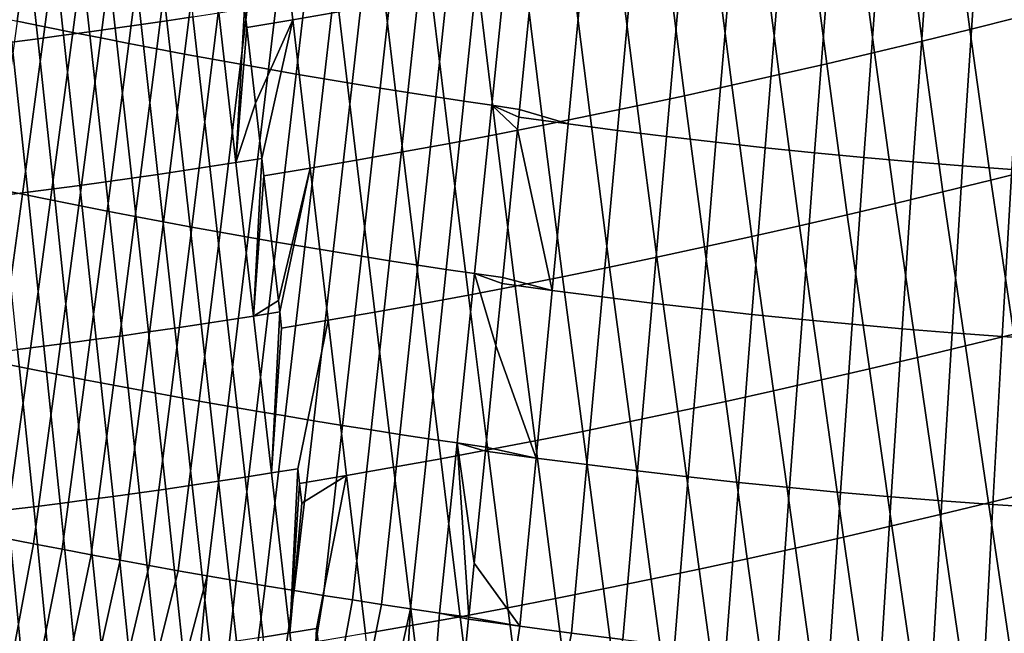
# Model space of a CAD drawing. Header units: metres. Extents: x -240 to 45, y -77 to 27.
# Tile 732 of 1056: x 18.54 to 20.72, y -29.42 to -28.07. Entities that reach past the tile are written whole.
import ezdxf

# ---------------------------------------------------------------- set-up
doc = ezdxf.new("R2010")
doc.units = ezdxf.units.M
doc.layers.add('solid_102011X2', color=7, linetype='CONTINUOUS')

msp = doc.modelspace()

# ---------------------------------------------------------------- linework, layer by layer
at = {"layer": 'solid_102011X2'}
for points in [[(18.476086, -28.056255, 121.766083), (18.537786, -28.069159, 121.769073), (18.587049, -27.702343, 121.851723), (18.525959, -27.689543, 121.848953)], [(18.537786, -28.069159, 121.769073), (18.599503, -28.081854, 121.771873), (18.648146, -27.714937, 121.854317), (18.587049, -27.702343, 121.851723)], [(18.599503, -28.081854, 121.771873), (18.66123, -28.094341, 121.77449), (18.709249, -27.727322, 121.85672), (18.648146, -27.714937, 121.854317)], [(18.66123, -28.094341, 121.77449), (18.722965, -28.106621, 121.776917), (18.770351, -27.739498, 121.85894), (18.709249, -27.727322, 121.85672)], [(19.249283, -28.049011, 80.513725), (19.147318, -28.066492, 80.515572), (19.109871, -27.746838, 80.323669), (19.211432, -27.729549, 80.321609)], [(20.644506, -28.087488, 80.715233), (20.601505, -27.761528, 80.534302), (20.706913, -27.73521, 80.53936), (20.750084, -28.061068, 80.720688)], [(18.718872, -27.762096, 80.307884), (18.775763, -27.753986, 80.305656), (18.812021, -28.07675, 80.501183), (18.754862, -28.084959, 80.503311)], [(18.722965, -28.106621, 121.776917), (18.784706, -28.118692, 121.77916), (18.831453, -27.751463, 121.860985), (18.770351, -27.739498, 121.85894)], [(18.775763, -27.753986, 80.305656), (18.832672, -27.745657, 80.303574), (18.869198, -28.068316, 80.499199), (18.812021, -28.07675, 80.501183)], [(18.784706, -28.118692, 121.77916), (18.846451, -28.130552, 121.781212), (18.89255, -27.763214, 121.862839), (18.831453, -27.751463, 121.860985)], [(18.832672, -27.745657, 80.303574), (18.889605, -27.737104, 80.301643), (18.926394, -28.05966, 80.497375), (18.869198, -28.068316, 80.499199)], [(19.147318, -28.066492, 80.515572), (19.045675, -28.083254, 80.517899), (19.040863, -28.041695, 80.494133), (19.109871, -27.746838, 80.323669)], [(18.548292, -27.785095, 80.315437), (18.605139, -27.777651, 80.312775), (18.640581, -28.10071, 80.508011), (18.58346, -28.108248, 80.51059)], [(18.605139, -27.777651, 80.312775), (18.661997, -27.769985, 80.310257), (18.697716, -28.092947, 80.505585), (18.640581, -28.10071, 80.508011)], [(18.661997, -27.769985, 80.310257), (18.718872, -27.762096, 80.307884), (18.754862, -28.084959, 80.503311), (18.697716, -28.092947, 80.505585)], [(18.846451, -28.130552, 121.781212), (18.908195, -28.142199, 121.783073), (18.953638, -27.774752, 121.864517), (18.89255, -27.763214, 121.862839)], [(18.908195, -28.142199, 121.783073), (18.969942, -28.153627, 121.784752), (19.014719, -27.786074, 121.866013), (18.953638, -27.774752, 121.864517)], [(20.538975, -28.113367, 80.710289), (20.496157, -27.787296, 80.529739), (20.601505, -27.761528, 80.534302), (20.644506, -28.087488, 80.715233)], [(18.491459, -27.792316, 80.318245), (18.548292, -27.785095, 80.315437), (18.58346, -28.108248, 80.51059), (18.526348, -28.115561, 80.513313)], [(18.969942, -28.153627, 121.784752), (19.031689, -28.164839, 121.78624), (19.075792, -27.797174, 121.867325), (19.014719, -27.786074, 121.866013)], [(19.031689, -28.164839, 121.78624), (19.093431, -28.175829, 121.787544), (19.136856, -27.808054, 121.868454), (19.075792, -27.797174, 121.867325)], [(20.433531, -28.138693, 80.705856), (20.390909, -27.812506, 80.525688), (20.496157, -27.787296, 80.529739), (20.538975, -28.113367, 80.710289)], [(19.093431, -28.175829, 121.787544), (19.155172, -28.186596, 121.788658), (19.197906, -27.818708, 121.8694), (19.136856, -27.808054, 121.868454)], [(19.155172, -28.186596, 121.788658), (19.216911, -28.197136, 121.789581), (19.258947, -27.829136, 121.870163), (19.197906, -27.818708, 121.8694)], [(20.328213, -28.163456, 80.701942), (20.285805, -27.837141, 80.522133), (20.390909, -27.812506, 80.525688), (20.433531, -28.138693, 80.705856)], [(19.216911, -28.197136, 121.789581), (19.278643, -28.207445, 121.790321), (19.319975, -27.839334, 121.870743), (19.258947, -27.829136, 121.870163)], [(19.278643, -28.207445, 121.790321), (19.34037, -28.217524, 121.790863), (19.380987, -27.849302, 121.87114), (19.319975, -27.839334, 121.870743)], [(20.223064, -28.187641, 80.698532), (20.180889, -27.861191, 80.519081), (20.285805, -27.837141, 80.522133), (20.328213, -28.163456, 80.701942)], [(19.34037, -28.217524, 121.790863), (19.402092, -28.227365, 121.791229), (19.441984, -27.859035, 121.871353), (19.380987, -27.849302, 121.87114)], [(19.402092, -28.227365, 121.791229), (19.463804, -28.236973, 121.791405), (19.502966, -27.868532, 121.871391), (19.441984, -27.859035, 121.871353)], [(20.118126, -28.211235, 80.695641), (20.076204, -27.884638, 80.516525), (20.180889, -27.861191, 80.519081), (20.223064, -28.187641, 80.698532)], [(19.463804, -28.236973, 121.791405), (19.525509, -28.246338, 121.791389), (19.563931, -27.87779, 121.871239), (19.502966, -27.868532, 121.871391)], [(19.525509, -28.246338, 121.791389), (19.587204, -28.255459, 121.791183), (19.624878, -27.886806, 121.870911), (19.563931, -27.87779, 121.871239)], [(19.587204, -28.255459, 121.791183), (19.648888, -28.264336, 121.790794), (19.683681, -27.916794, 121.865311), (19.624878, -27.886806, 121.870911)], [(20.013435, -28.234221, 80.693253), (19.97179, -27.907467, 80.514465), (20.076204, -27.884638, 80.516525), (20.118126, -28.211235, 80.695641)], [(19.909012, -28.256586, 80.69136), (19.867666, -27.929667, 80.512894), (19.97179, -27.907467, 80.514465), (20.013435, -28.234221, 80.693253)], [(19.648888, -28.264336, 121.790794), (19.756151, -28.296587, 121.786377), (19.791302, -27.9317, 121.86396), (19.683681, -27.916794, 121.865311)], [(19.756151, -28.296587, 121.786377), (19.865131, -28.3109, 121.784653), (19.898903, -27.945837, 121.862053), (19.791302, -27.9317, 121.86396)], [(19.804857, -28.278316, 80.68998), (19.763836, -27.951223, 80.51181), (19.867666, -27.929667, 80.512894), (19.909012, -28.256586, 80.69136)], [(19.700981, -28.299404, 80.689095), (19.660309, -27.972128, 80.511215), (19.763836, -27.951223, 80.51181), (19.804857, -28.278316, 80.68998)], [(19.865131, -28.3109, 121.784653), (19.974121, -28.324423, 121.782341), (20.006498, -27.959196, 121.859573), (19.898903, -27.945837, 121.862053)], [(19.597383, -28.319832, 80.688721), (19.557085, -27.992371, 80.511108), (19.660309, -27.972128, 80.511215), (19.700981, -28.299404, 80.689095)], [(19.974121, -28.324423, 121.782341), (20.083124, -28.337156, 121.779442), (20.1141, -27.971771, 121.856529), (20.006498, -27.959196, 121.859573)], [(20.083124, -28.337156, 121.779442), (20.192146, -28.3491, 121.775955), (20.22171, -27.983568, 121.852921), (20.1141, -27.971771, 121.856529)], [(19.494068, -28.33959, 80.688843), (19.45417, -28.011938, 80.511497), (19.557085, -27.992371, 80.511108), (19.597383, -28.319832, 80.688721)], [(20.192146, -28.3491, 121.775955), (20.301186, -28.360254, 121.771881), (20.32933, -27.994581, 121.84874), (20.22171, -27.983568, 121.852921)], [(20.301186, -28.360254, 121.771881), (20.410246, -28.370623, 121.76722), (20.436972, -28.004816, 121.843987), (20.32933, -27.994581, 121.84874)], [(19.391043, -28.358664, 80.689461), (19.351568, -28.030823, 80.512367), (19.45417, -28.011938, 80.511497), (19.494068, -28.33959, 80.688843)], [(20.410246, -28.370623, 121.76722), (20.519331, -28.380203, 121.761971), (20.544632, -28.014275, 121.838669), (20.436972, -28.004816, 121.843987)], [(20.519331, -28.380203, 121.761971), (20.628439, -28.389002, 121.756134), (20.652321, -28.022955, 121.832787), (20.544632, -28.014275, 121.838669)], [(19.288309, -28.377043, 80.690575), (19.249283, -28.049011, 80.513725), (19.351568, -28.030823, 80.512367), (19.391043, -28.358664, 80.689461)], [(20.628439, -28.389002, 121.756134), (20.737576, -28.397018, 121.749702), (20.76004, -28.030865, 121.826332), (20.652321, -28.022955, 121.832787)], [(18.869198, -28.068316, 80.499199), (18.926394, -28.05966, 80.497375), (18.964115, -28.391071, 80.677505), (18.906591, -28.399836, 80.67923)], [(18.926394, -28.05966, 80.497375), (18.983614, -28.050779, 80.495697), (19.02166, -28.382084, 80.675941), (18.964115, -28.391071, 80.677505)], [(18.983614, -28.050779, 80.495697), (19.040863, -28.041695, 80.494133), (19.02166, -28.382084, 80.675941)], [(19.02166, -28.382084, 80.675941), (19.040863, -28.041695, 80.494133), (19.045675, -28.083254, 80.517899)], [(19.288309, -28.377043, 80.690575), (19.185867, -28.394712, 80.692192), (19.147318, -28.066492, 80.515572), (19.249283, -28.049011, 80.513725)], [(20.796743, -28.394516, 80.886543), (20.690855, -28.421057, 80.880669), (20.644506, -28.087488, 80.715233), (20.750084, -28.061068, 80.720688)], [(18.487125, -28.43931, 121.704018), (18.549513, -28.452106, 121.707039), (18.599503, -28.081854, 121.771873), (18.537786, -28.069159, 121.769073)], [(18.549513, -28.452106, 121.707039), (18.611921, -28.464697, 121.709869), (18.66123, -28.094341, 121.77449), (18.599503, -28.081854, 121.771873)], [(18.697716, -28.092947, 80.505585), (18.754862, -28.084959, 80.503311), (18.79159, -28.416685, 80.683128), (18.734106, -28.424772, 80.685303)], [(18.754862, -28.084959, 80.503311), (18.812021, -28.07675, 80.501183), (18.849083, -28.408373, 80.681099), (18.79159, -28.416685, 80.683128)], [(18.812021, -28.07675, 80.501183), (18.869198, -28.068316, 80.499199), (18.906591, -28.399836, 80.67923), (18.849083, -28.408373, 80.681099)], [(19.02166, -28.382084, 80.675941), (19.045675, -28.083254, 80.517899), (19.065111, -28.251036, 80.610504)], [(19.065111, -28.251036, 80.610504), (19.045675, -28.083254, 80.517899), (19.147318, -28.066492, 80.515572)], [(19.079231, -28.372887, 80.6745), (19.065111, -28.251036, 80.610504), (19.147318, -28.066492, 80.515572)], [(19.185867, -28.394712, 80.692192), (19.083725, -28.411659, 80.694298), (19.079231, -28.372887, 80.6745), (19.147318, -28.066492, 80.515572)], [(18.58346, -28.108248, 80.51059), (18.640581, -28.10071, 80.508011), (18.676632, -28.432632, 80.687637), (18.619169, -28.440266, 80.690125)], [(18.611921, -28.464697, 121.709869), (18.674345, -28.477081, 121.712502), (18.722965, -28.106621, 121.776917), (18.66123, -28.094341, 121.77449)], [(18.640581, -28.10071, 80.508011), (18.697716, -28.092947, 80.505585), (18.734106, -28.424772, 80.685303), (18.676632, -28.432632, 80.687637)], [(18.674345, -28.477081, 121.712502), (18.736782, -28.489256, 121.714943), (18.784706, -28.118692, 121.77916), (18.722965, -28.106621, 121.776917)], [(20.690855, -28.421057, 80.880669), (20.584999, -28.44706, 80.87532), (20.538975, -28.113367, 80.710289), (20.644506, -28.087488, 80.715233)], [(18.469244, -28.122648, 80.516182), (18.526348, -28.115561, 80.513313), (18.561712, -28.447674, 80.692764), (18.504261, -28.454853, 80.695557)], [(18.526348, -28.115561, 80.513313), (18.58346, -28.108248, 80.51059), (18.619169, -28.440266, 80.690125), (18.561712, -28.447674, 80.692764)], [(18.736782, -28.489256, 121.714943), (18.799231, -28.501223, 121.717194), (18.846451, -28.130552, 121.781212), (18.784706, -28.118692, 121.77916)], [(20.584999, -28.44706, 80.87532), (20.479212, -28.472521, 80.870491), (20.433531, -28.138693, 80.705856), (20.538975, -28.113367, 80.710289)], [(18.799231, -28.501223, 121.717194), (18.861691, -28.512978, 121.719246), (18.908195, -28.142199, 121.783073), (18.846451, -28.130552, 121.781212)], [(18.861691, -28.512978, 121.719246), (18.924158, -28.524517, 121.721107), (18.969942, -28.153627, 121.784752), (18.908195, -28.142199, 121.783073)], [(20.479212, -28.472521, 80.870491), (20.373533, -28.497425, 80.866196), (20.328213, -28.163456, 80.701942), (20.433531, -28.138693, 80.705856)], [(18.924158, -28.524517, 121.721107), (18.986635, -28.535839, 121.722778), (19.031689, -28.164839, 121.78624), (18.969942, -28.153627, 121.784752)], [(18.986635, -28.535839, 121.722778), (19.049118, -28.54694, 121.724258), (19.093431, -28.175829, 121.787544), (19.031689, -28.164839, 121.78624)], [(20.373533, -28.497425, 80.866196), (20.268003, -28.521763, 80.862427), (20.223064, -28.187641, 80.698532), (20.328213, -28.163456, 80.701942)], [(19.049118, -28.54694, 121.724258), (19.111609, -28.557817, 121.72554), (19.155172, -28.186596, 121.788658), (19.093431, -28.175829, 121.787544)], [(19.111609, -28.557817, 121.72554), (19.174103, -28.568468, 121.726631), (19.216911, -28.197136, 121.789581), (19.155172, -28.186596, 121.788658)], [(20.268003, -28.521763, 80.862427), (20.162659, -28.545519, 80.859177), (20.118126, -28.211235, 80.695641), (20.223064, -28.187641, 80.698532)], [(19.174103, -28.568468, 121.726631), (19.236601, -28.57889, 121.727524), (19.278643, -28.207445, 121.790321), (19.216911, -28.197136, 121.789581)], [(19.236601, -28.57889, 121.727524), (19.299105, -28.589079, 121.728226), (19.34037, -28.217524, 121.790863), (19.278643, -28.207445, 121.790321)], [(20.162659, -28.545519, 80.859177), (20.057537, -28.568676, 80.856445), (20.013435, -28.234221, 80.693253), (20.118126, -28.211235, 80.695641)], [(19.299105, -28.589079, 121.728226), (19.361609, -28.599031, 121.728737), (19.402092, -28.227365, 121.791229), (19.34037, -28.217524, 121.790863)], [(19.361609, -28.599031, 121.728737), (19.424116, -28.608747, 121.72905), (19.463804, -28.236973, 121.791405), (19.402092, -28.227365, 121.791229)], [(19.424116, -28.608747, 121.72905), (19.486622, -28.618219, 121.729172), (19.525509, -28.246338, 121.791389), (19.463804, -28.236973, 121.791405)], [(20.057537, -28.568676, 80.856445), (19.952654, -28.591225, 80.854233), (19.909012, -28.256586, 80.69136), (20.013435, -28.234221, 80.693253)], [(19.02166, -28.382084, 80.675941), (19.065111, -28.251036, 80.610504), (19.079231, -28.372887, 80.6745)], [(19.486622, -28.618219, 121.729172), (19.549128, -28.627449, 121.729103), (19.587204, -28.255459, 121.791183), (19.525509, -28.246338, 121.791389)], [(19.549128, -28.627449, 121.729103), (19.611633, -28.636431, 121.728836), (19.64443, -28.308867, 121.782417), (19.587204, -28.255459, 121.791183)], [(19.587204, -28.255459, 121.791183), (19.647169, -28.281498, 121.787529), (19.648888, -28.264336, 121.790794)], [(19.587204, -28.255459, 121.791183), (19.64443, -28.308867, 121.782417), (19.647169, -28.281498, 121.787529)], [(19.952654, -28.591225, 80.854233), (19.848017, -28.613146, 80.852539), (19.804857, -28.278316, 80.68998), (19.909012, -28.256586, 80.69136)], [(19.648888, -28.264336, 121.790794), (19.647169, -28.281498, 121.787529), (19.756151, -28.296587, 121.786377)], [(19.848017, -28.613146, 80.852539), (19.743628, -28.63443, 80.851357), (19.700981, -28.299404, 80.689095), (19.804857, -28.278316, 80.68998)], [(19.743628, -28.63443, 80.851357), (19.63949, -28.65506, 80.850693), (19.597383, -28.319832, 80.688721), (19.700981, -28.299404, 80.689095)], [(19.64443, -28.308867, 121.782417), (19.720787, -28.6647, 121.726051), (19.756151, -28.296587, 121.786377), (19.647169, -28.281498, 121.787529)], [(19.720787, -28.6647, 121.726051), (19.831257, -28.679188, 121.72451), (19.865131, -28.3109, 121.784653), (19.756151, -28.296587, 121.786377)], [(19.63949, -28.65506, 80.850693), (19.53561, -28.675022, 80.85054), (19.494068, -28.33959, 80.688843), (19.597383, -28.319832, 80.688721)], [(19.64443, -28.308867, 121.782417), (19.611633, -28.636431, 121.728836), (19.720787, -28.6647, 121.726051)], [(19.831257, -28.679188, 121.72451), (19.941753, -28.692879, 121.722359), (19.974121, -28.324423, 121.782341), (19.865131, -28.3109, 121.784653)], [(19.941753, -28.692879, 121.722359), (20.052275, -28.70577, 121.719604), (20.083124, -28.337156, 121.779442), (19.974121, -28.324423, 121.782341)], [(19.53561, -28.675022, 80.85054), (19.43199, -28.694304, 80.850899), (19.391043, -28.358664, 80.689461), (19.494068, -28.33959, 80.688843)], [(20.052275, -28.70577, 121.719604), (20.162823, -28.717863, 121.71624), (20.192146, -28.3491, 121.775955), (20.083124, -28.337156, 121.779442)], [(19.43199, -28.694304, 80.850899), (19.328632, -28.712887, 80.851768), (19.288309, -28.377043, 80.690575), (19.391043, -28.358664, 80.689461)], [(20.162823, -28.717863, 121.71624), (20.273396, -28.729158, 121.712265), (20.301186, -28.360254, 121.771881), (20.192146, -28.3491, 121.775955)], [(20.273396, -28.729158, 121.712265), (20.383991, -28.73966, 121.707695), (20.410246, -28.370623, 121.76722), (20.301186, -28.360254, 121.771881)], [(18.964115, -28.391071, 80.677505), (19.02166, -28.382084, 80.675941), (19.060543, -28.721512, 80.840195), (19.002533, -28.730621, 80.841644)], [(19.02166, -28.382084, 80.675941), (19.079231, -28.372887, 80.6745), (19.060543, -28.721512, 80.840195)], [(19.060543, -28.721512, 80.840195), (19.079231, -28.372887, 80.6745), (19.083725, -28.411659, 80.694298)], [(19.328632, -28.712887, 80.851768), (19.22554, -28.730759, 80.853142), (19.185867, -28.394712, 80.692192), (19.288309, -28.377043, 80.690575)], [(20.383991, -28.73966, 121.707695), (20.494612, -28.749367, 121.702507), (20.519331, -28.380203, 121.761971), (20.410246, -28.370623, 121.76722)], [(20.494612, -28.749367, 121.702507), (20.605257, -28.758282, 121.696716), (20.628439, -28.389002, 121.756134), (20.519331, -28.380203, 121.761971)], [(20.605257, -28.758282, 121.696716), (20.715923, -28.766409, 121.690308), (20.737576, -28.397018, 121.749702), (20.628439, -28.389002, 121.756134)], [(18.79159, -28.416685, 80.683128), (18.849083, -28.408373, 80.681099), (18.886562, -28.748158, 80.845016), (18.828592, -28.756582, 80.846947)], [(18.849083, -28.408373, 80.681099), (18.906591, -28.399836, 80.67923), (18.944542, -28.739504, 80.843254), (18.886562, -28.748158, 80.845016)], [(18.906591, -28.399836, 80.67923), (18.964115, -28.391071, 80.677505), (19.002533, -28.730621, 80.841644), (18.944542, -28.739504, 80.843254)], [(19.060543, -28.721512, 80.840195), (19.083725, -28.411659, 80.694298), (19.115644, -28.686932, 80.827316)], [(19.115644, -28.686932, 80.827316), (19.083725, -28.411659, 80.694298), (19.185867, -28.394712, 80.692192)], [(19.118574, -28.712191, 80.838867), (19.115644, -28.686932, 80.827316), (19.185867, -28.394712, 80.692192)], [(19.22554, -28.730759, 80.853142), (19.122717, -28.747904, 80.855026), (19.118574, -28.712191, 80.838867), (19.185867, -28.394712, 80.692192)], [(20.848001, -28.734516, 81.036629), (20.741587, -28.761215, 81.030312), (20.690855, -28.421057, 80.880669), (20.796743, -28.394516, 80.886543)], [(20.715923, -28.766409, 121.690308), (20.826614, -28.773752, 121.683296), (20.846741, -28.404259, 121.742683), (20.737576, -28.397018, 121.749702)], [(18.619169, -28.440266, 80.690125), (18.676632, -28.432632, 80.687637), (18.712677, -28.772749, 80.851273), (18.65473, -28.780489, 80.853676)], [(18.676632, -28.432632, 80.687637), (18.734106, -28.424772, 80.685303), (18.770632, -28.76478, 80.84903), (18.712677, -28.772749, 80.851273)], [(18.734106, -28.424772, 80.685303), (18.79159, -28.416685, 80.683128), (18.828592, -28.756582, 80.846947), (18.770632, -28.76478, 80.84903)], [(20.741587, -28.761215, 81.030312), (20.635185, -28.787384, 81.024536), (20.584999, -28.44706, 80.87532), (20.690855, -28.421057, 80.880669)], [(18.435177, -28.81197, 121.656715), (18.498291, -28.824865, 121.65995), (18.549513, -28.452106, 121.707039), (18.487125, -28.43931, 121.704018)], [(18.498291, -28.824865, 121.65995), (18.561434, -28.837557, 121.662994), (18.611921, -28.464697, 121.709869), (18.549513, -28.452106, 121.707039)], [(18.561712, -28.447674, 80.692764), (18.596788, -28.787998, 80.856232), (18.538849, -28.795277, 80.858948), (18.504261, -28.454853, 80.695557)], [(18.619169, -28.440266, 80.690125), (18.65473, -28.780489, 80.853676), (18.596788, -28.787998, 80.856232), (18.561712, -28.447674, 80.692764)], [(20.635185, -28.787384, 81.024536), (20.528835, -28.813017, 81.019295), (20.479212, -28.472521, 80.870491), (20.584999, -28.44706, 80.87532)], [(18.561434, -28.837557, 121.662994), (18.624599, -28.850044, 121.66584), (18.674345, -28.477081, 121.712502), (18.611921, -28.464697, 121.709869)], [(18.624599, -28.850044, 121.66584), (18.687786, -28.862324, 121.668488), (18.736782, -28.489256, 121.714943), (18.674345, -28.477081, 121.712502)], [(20.528835, -28.813017, 81.019295), (20.422573, -28.838102, 81.014595), (20.373533, -28.497425, 80.866196), (20.479212, -28.472521, 80.870491)], [(18.687786, -28.862324, 121.668488), (18.750996, -28.874397, 121.670937), (18.799231, -28.501223, 121.717194), (18.736782, -28.489256, 121.714943)], [(20.422573, -28.838102, 81.014595), (20.316437, -28.862629, 81.010437), (20.268003, -28.521763, 80.862427), (20.373533, -28.497425, 80.866196)], [(18.750996, -28.874397, 121.670937), (18.814224, -28.886259, 121.67318), (18.861691, -28.512978, 121.719246), (18.799231, -28.501223, 121.717194)], [(18.814224, -28.886259, 121.67318), (18.87747, -28.897907, 121.675232), (18.924158, -28.524517, 121.721107), (18.861691, -28.512978, 121.719246)], [(18.87747, -28.897907, 121.675232), (18.940733, -28.90934, 121.677086), (18.986635, -28.535839, 121.722778), (18.924158, -28.524517, 121.721107)], [(18.940733, -28.90934, 121.677086), (19.004013, -28.920551, 121.678741), (19.049118, -28.54694, 121.724258), (18.986635, -28.535839, 121.722778)], [(20.316437, -28.862629, 81.010437), (20.210459, -28.886583, 81.006813), (20.162659, -28.545519, 80.859177), (20.268003, -28.521763, 80.862427)], [(19.004013, -28.920551, 121.678741), (19.06731, -28.93154, 121.680199), (19.111609, -28.557817, 121.72554), (19.049118, -28.54694, 121.724258)], [(19.06731, -28.93154, 121.680199), (19.130619, -28.942303, 121.68145), (19.174103, -28.568468, 121.726631), (19.111609, -28.557817, 121.72554)], [(20.210459, -28.886583, 81.006813), (20.104675, -28.90995, 81.003723), (20.057537, -28.568676, 80.856445), (20.162659, -28.545519, 80.859177)], [(19.130619, -28.942303, 121.68145), (19.193943, -28.952835, 121.68251), (19.236601, -28.57889, 121.727524), (19.174103, -28.568468, 121.726631)], [(19.193943, -28.952835, 121.68251), (19.25728, -28.963135, 121.683365), (19.299105, -28.589079, 121.728226), (19.236601, -28.57889, 121.727524)], [(20.104675, -28.90995, 81.003723), (19.999104, -28.932716, 81.001167), (19.952654, -28.591225, 80.854233), (20.057537, -28.568676, 80.856445)], [(19.25728, -28.963135, 121.683365), (19.320629, -28.973198, 121.684029), (19.361609, -28.599031, 121.728737), (19.299105, -28.589079, 121.728226)], [(19.320629, -28.973198, 121.684029), (19.383989, -28.983023, 121.684486), (19.424116, -28.608747, 121.72905), (19.361609, -28.599031, 121.728737)], [(19.999104, -28.932716, 81.001167), (19.893745, -28.954865, 80.999138), (19.848017, -28.613146, 80.852539), (19.952654, -28.591225, 80.854233)], [(19.383989, -28.983023, 121.684486), (19.447359, -28.992605, 121.684738), (19.486622, -28.618219, 121.729172), (19.424116, -28.608747, 121.72905)], [(19.447359, -28.992605, 121.684738), (19.510736, -29.001942, 121.684799), (19.549128, -28.627449, 121.729103), (19.486622, -28.618219, 121.729172)], [(19.510736, -29.001942, 121.684799), (19.574123, -29.011028, 121.684654), (19.596588, -28.786676, 121.708939), (19.549128, -28.627449, 121.729103)], [(19.549128, -28.627449, 121.729103), (19.610332, -28.649426, 121.726997), (19.611633, -28.636431, 121.728836)], [(19.549128, -28.627449, 121.729103), (19.596588, -28.786676, 121.708939), (19.610332, -28.649426, 121.726997)], [(19.893745, -28.954865, 80.999138), (19.788607, -28.976379, 80.997643), (19.743628, -28.63443, 80.851357), (19.848017, -28.613146, 80.852539)], [(19.596588, -28.786676, 121.708939), (19.685286, -29.035229, 121.683098), (19.720787, -28.6647, 121.726051), (19.610332, -28.649426, 121.726997)], [(19.611633, -28.636431, 121.728836), (19.610332, -28.649426, 121.726997), (19.720787, -28.6647, 121.726051)], [(19.788607, -28.976379, 80.997643), (19.683691, -28.997244, 80.996674), (19.63949, -28.65506, 80.850693), (19.743628, -28.63443, 80.851357)], [(19.683691, -28.997244, 80.996674), (19.579002, -29.017443, 80.996239), (19.53561, -28.675022, 80.85054), (19.63949, -28.65506, 80.850693)], [(19.685286, -29.035229, 121.683098), (19.797358, -29.049894, 121.68174), (19.831257, -28.679188, 121.72451), (19.720787, -28.6647, 121.726051)], [(19.060543, -28.721512, 80.840195), (19.115644, -28.686932, 80.827316), (19.118574, -28.712191, 80.838867)], [(19.474543, -29.036961, 80.996323), (19.370316, -29.055779, 80.996941), (19.328632, -28.712887, 80.851768), (19.43199, -28.694304, 80.850899)], [(19.579002, -29.017443, 80.996239), (19.474543, -29.036961, 80.996323), (19.43199, -28.694304, 80.850899), (19.53561, -28.675022, 80.85054)], [(19.797358, -29.049894, 121.68174), (19.90947, -29.063753, 121.679756), (19.941753, -28.692879, 121.722359), (19.831257, -28.679188, 121.72451)], [(19.90947, -29.063753, 121.679756), (20.021618, -29.076803, 121.677147), (20.052275, -28.70577, 121.719604), (19.941753, -28.692879, 121.722359)], [(19.060543, -28.721512, 80.840195), (19.118574, -28.712191, 80.838867), (19.100361, -29.068274, 80.988075)], [(19.100361, -29.068274, 80.988075), (19.118574, -28.712191, 80.838867), (19.122717, -28.747904, 80.855026)], [(19.370316, -29.055779, 80.996941), (19.266323, -29.073881, 80.998077), (19.22554, -28.730759, 80.853142), (19.328632, -28.712887, 80.851768)], [(20.021618, -29.076803, 121.677147), (20.133802, -29.089046, 121.673904), (20.162823, -28.717863, 121.71624), (20.052275, -28.70577, 121.719604)], [(18.944542, -28.739504, 80.843254), (19.002533, -28.730621, 80.841644), (19.041933, -29.077488, 80.989403), (18.983517, -29.086473, 80.990898)], [(19.002533, -28.730621, 80.841644), (19.060543, -28.721512, 80.840195), (19.100361, -29.068274, 80.988075), (19.041933, -29.077488, 80.989403)], [(19.100361, -29.068274, 80.988075), (19.122717, -28.747904, 80.855026), (19.22554, -28.730759, 80.853142), (19.158808, -29.058842, 80.986877)], [(19.266323, -29.073881, 80.998077), (19.162571, -29.091251, 80.999733), (19.158808, -29.058842, 80.986877), (19.22554, -28.730759, 80.853142)], [(20.133802, -29.089046, 121.673904), (20.246019, -29.100485, 121.670036), (20.273396, -28.729158, 121.712265), (20.162823, -28.717863, 121.71624)], [(20.246019, -29.100485, 121.670036), (20.358263, -29.11112, 121.665543), (20.383991, -28.73966, 121.707695), (20.273396, -28.729158, 121.712265)], [(18.770632, -28.76478, 80.84903), (18.828592, -28.756582, 80.846947), (18.866711, -29.103758, 80.99437), (18.808315, -29.112055, 80.996353)], [(18.828592, -28.756582, 80.846947), (18.886562, -28.748158, 80.845016), (18.92511, -29.09523, 80.992554), (18.866711, -29.103758, 80.99437)], [(18.886562, -28.748158, 80.845016), (18.944542, -28.739504, 80.843254), (18.983517, -29.086473, 80.990898), (18.92511, -29.09523, 80.992554)], [(20.358263, -29.11112, 121.665543), (20.470531, -29.120953, 121.660416), (20.494612, -28.749367, 121.702507), (20.383991, -28.73966, 121.707695)], [(20.470531, -29.120953, 121.660416), (20.582823, -29.129988, 121.654663), (20.605257, -28.758282, 121.696716), (20.494612, -28.749367, 121.702507)], [(20.582823, -29.129988, 121.654663), (20.695131, -29.138226, 121.648277), (20.715923, -28.766409, 121.690308), (20.605257, -28.758282, 121.696716)], [(18.596788, -28.787998, 80.856232), (18.65473, -28.780489, 80.853676), (18.691538, -29.127954, 81.000801), (18.633154, -29.135557, 81.003265)], [(18.65473, -28.780489, 80.853676), (18.712677, -28.772749, 80.851273), (18.749926, -29.120119, 80.998497), (18.691538, -29.127954, 81.000801)], [(18.712677, -28.772749, 80.851273), (18.770632, -28.76478, 80.84903), (18.808315, -29.112055, 80.996353), (18.749926, -29.120119, 80.998497)], [(20.792515, -29.108231, 81.163612), (20.685625, -29.134518, 81.157417), (20.635185, -28.787384, 81.024536), (20.741587, -28.761215, 81.030312)], [(20.695131, -29.138226, 121.648277), (20.807455, -29.14567, 121.641266), (20.826614, -28.773752, 121.683296), (20.715923, -28.766409, 121.690308)], [(18.480915, -28.802326, 80.861816), (18.538849, -28.795277, 80.858948), (18.574772, -29.142929, 81.005898), (18.51639, -29.150068, 81.00869)], [(18.538849, -28.795277, 80.858948), (18.596788, -28.787998, 80.856232), (18.633154, -29.135557, 81.003265), (18.574772, -29.142929, 81.005898)], [(19.596588, -28.786676, 121.708939), (19.574123, -29.011028, 121.684654), (19.685286, -29.035229, 121.683098)], [(20.685625, -29.134518, 81.157417), (20.578768, -29.160278, 81.151772), (20.528835, -28.813017, 81.019295), (20.635185, -28.787384, 81.024536)], [(18.445951, -29.199293, 121.630722), (18.509878, -29.212086, 121.63398), (18.561434, -28.837557, 121.662994), (18.498291, -28.824865, 121.65995)], [(20.578768, -29.160278, 81.151772), (20.471975, -29.185499, 81.146675), (20.422573, -28.838102, 81.014595), (20.528835, -28.813017, 81.019295)], [(18.509878, -29.212086, 121.63398), (18.573839, -29.224674, 121.637032), (18.624599, -28.850044, 121.66584), (18.561434, -28.837557, 121.662994)], [(20.471975, -29.185499, 81.146675), (20.365282, -29.210173, 81.142136), (20.316437, -28.862629, 81.010437), (20.422573, -28.838102, 81.014595)], [(18.573839, -29.224674, 121.637032), (18.637831, -29.237057, 121.639885), (18.687786, -28.862324, 121.668488), (18.624599, -28.850044, 121.66584)], [(18.637831, -29.237057, 121.639885), (18.701853, -29.249235, 121.64254), (18.750996, -28.874397, 121.670937), (18.687786, -28.862324, 121.668488)], [(20.365282, -29.210173, 81.142136), (20.25872, -29.234285, 81.138138), (20.210459, -28.886583, 81.006813), (20.316437, -28.862629, 81.010437)], [(18.701853, -29.249235, 121.64254), (18.765903, -29.261204, 121.644981), (18.814224, -28.886259, 121.67318), (18.750996, -28.874397, 121.670937)], [(18.765903, -29.261204, 121.644981), (18.829983, -29.272961, 121.647224), (18.87747, -28.897907, 121.675232), (18.814224, -28.886259, 121.67318)], [(20.25872, -29.234285, 81.138138), (20.152323, -29.257824, 81.134689), (20.104675, -28.90995, 81.003723), (20.210459, -28.886583, 81.006813)], [(18.829983, -29.272961, 121.647224), (18.894089, -29.284502, 121.649261), (18.940733, -28.90934, 121.677086), (18.87747, -28.897907, 121.675232)], [(18.894089, -29.284502, 121.649261), (18.958221, -29.295824, 121.6511), (19.004013, -28.920551, 121.678741), (18.940733, -28.90934, 121.677086)], [(20.152323, -29.257824, 81.134689), (20.046104, -29.280771, 81.13179), (19.999104, -28.932716, 81.001167), (20.104675, -28.90995, 81.003723)], [(18.958221, -29.295824, 121.6511), (19.022379, -29.306925, 121.652725), (19.06731, -28.93154, 121.680199), (19.004013, -28.920551, 121.678741)], [(19.022379, -29.306925, 121.652725), (19.086559, -29.317797, 121.654152), (19.130619, -28.942303, 121.68145), (19.06731, -28.93154, 121.680199)], [(20.046104, -29.280771, 81.13179), (19.940067, -29.303112, 81.129433), (19.893745, -28.954865, 80.999138), (19.999104, -28.932716, 81.001167)], [(19.086559, -29.317797, 121.654152), (19.150766, -29.328442, 121.655365), (19.193943, -28.952835, 121.68251), (19.130619, -28.942303, 121.68145)], [(19.150766, -29.328442, 121.655365), (19.214994, -29.338852, 121.65638), (19.25728, -28.963135, 121.683365), (19.193943, -28.952835, 121.68251)], [(19.940067, -29.303112, 81.129433), (19.834215, -29.324825, 81.127617), (19.788607, -28.976379, 80.997643), (19.893745, -28.954865, 80.999138)], [(19.214994, -29.338852, 121.65638), (19.279243, -29.349026, 121.657188), (19.320629, -28.973198, 121.684029), (19.25728, -28.963135, 121.683365)], [(19.279243, -29.349026, 121.657188), (19.343515, -29.358959, 121.657791), (19.383989, -28.983023, 121.684486), (19.320629, -28.973198, 121.684029)], [(19.834215, -29.324825, 81.127617), (19.728554, -29.345896, 81.12635), (19.683691, -28.997244, 80.996674), (19.788607, -28.976379, 80.997643)], [(19.343515, -29.358959, 121.657791), (19.407806, -29.36865, 121.658188), (19.447359, -28.992605, 121.684738), (19.383989, -28.983023, 121.684486)], [(19.407806, -29.36865, 121.658188), (19.472116, -29.378094, 121.658379), (19.510736, -29.001942, 121.684799), (19.447359, -28.992605, 121.684738)], [(19.728554, -29.345896, 81.12635), (19.623085, -29.366304, 81.125618), (19.579002, -29.017443, 80.996239), (19.683691, -28.997244, 80.996674)], [(19.472116, -29.378094, 121.658379), (19.536446, -29.387287, 121.658363), (19.510736, -29.001942, 121.684799)], [(19.623085, -29.366304, 81.125618), (19.517811, -29.386032, 81.125435), (19.474543, -29.036961, 80.996323), (19.579002, -29.017443, 80.996239)], [(19.510736, -29.001942, 121.684799), (19.573248, -29.01977, 121.683846), (19.574123, -29.011028, 121.684654)], [(19.510736, -29.001942, 121.684799), (19.548386, -29.268044, 121.664749), (19.573248, -29.01977, 121.683846)], [(19.510736, -29.001942, 121.684799), (19.536446, -29.387287, 121.658363), (19.548386, -29.268044, 121.664749)], [(19.548386, -29.268044, 121.664749), (19.649723, -29.407364, 121.657631), (19.685286, -29.035229, 121.683098), (19.573248, -29.01977, 121.683846)], [(19.574123, -29.011028, 121.684654), (19.573248, -29.01977, 121.683846), (19.685286, -29.035229, 121.683098)], [(19.517811, -29.386032, 81.125435), (19.412737, -29.405062, 81.125778), (19.370316, -29.055779, 80.996941), (19.474543, -29.036961, 80.996323)], [(19.649723, -29.407364, 121.657631), (19.763502, -29.422207, 121.656456), (19.797358, -29.049894, 121.68174), (19.685286, -29.035229, 121.683098)], [(19.100361, -29.068274, 80.988075), (19.158808, -29.058842, 80.986877), (19.140779, -29.421627, 81.119263)], [(19.140779, -29.421627, 81.119263), (19.158808, -29.058842, 80.986877), (19.162571, -29.091251, 80.999733)], [(19.412737, -29.405062, 81.125778), (19.307863, -29.423374, 81.126671), (19.266323, -29.073881, 80.998077), (19.370316, -29.055779, 80.996941)], [(19.763502, -29.422207, 121.656456), (19.877338, -29.436234, 121.654633), (19.90947, -29.063753, 121.679756), (19.797358, -29.049894, 121.68174)], [(19.877338, -29.436234, 121.654633), (19.991222, -29.449444, 121.652161), (20.021618, -29.076803, 121.677147), (19.90947, -29.063753, 121.679756)], [(18.92511, -29.09523, 80.992554), (18.983517, -29.086473, 80.990898), (19.022694, -29.440081, 81.121841), (18.963659, -29.448959, 81.12339)], [(18.983517, -29.086473, 80.990898), (19.041933, -29.077488, 80.989403), (19.081732, -29.430969, 81.120468), (19.022694, -29.440081, 81.121841)], [(19.041933, -29.077488, 80.989403), (19.100361, -29.068274, 80.988075), (19.140779, -29.421627, 81.119263), (19.081732, -29.430969, 81.120468)], [(19.140779, -29.421627, 81.119263), (19.167671, -29.135174, 81.016884), (19.266323, -29.073881, 80.998077), (19.199839, -29.412062, 81.118187)], [(19.167671, -29.135174, 81.016884), (19.162571, -29.091251, 80.999733), (19.266323, -29.073881, 80.998077)], [(19.307863, -29.423374, 81.126671), (19.203196, -29.440948, 81.12809), (19.199839, -29.412062, 81.118187), (19.266323, -29.073881, 80.998077)], [(19.991222, -29.449444, 121.652161), (20.105152, -29.461838, 121.64904), (20.133802, -29.089046, 121.673904), (20.021618, -29.076803, 121.677147)], [(18.808315, -29.112055, 80.996353), (18.866711, -29.103758, 80.99437), (18.904629, -29.457605, 81.125107), (18.8456, -29.466019, 81.126991)], [(18.866711, -29.103758, 80.99437), (18.92511, -29.09523, 80.992554), (18.963659, -29.448959, 81.12339), (18.904629, -29.457605, 81.125107)], [(19.140779, -29.421627, 81.119263), (19.162571, -29.091251, 80.999733), (19.167671, -29.135174, 81.016884)], [(20.105152, -29.461838, 121.64904), (20.219118, -29.473419, 121.645271), (20.246019, -29.100485, 121.670036), (20.133802, -29.089046, 121.673904)], [(20.219118, -29.473419, 121.645271), (20.333117, -29.484188, 121.640862), (20.358263, -29.11112, 121.665543), (20.246019, -29.100485, 121.670036)], [(20.845552, -29.46084, 81.280396), (20.738096, -29.48724, 81.273773), (20.685625, -29.134518, 81.157417), (20.792515, -29.108231, 81.163612)], [(18.691538, -29.127954, 81.000801), (18.727547, -29.482143, 81.131256), (18.668522, -29.489855, 81.133644), (18.633154, -29.135557, 81.003265)], [(18.691538, -29.127954, 81.000801), (18.749926, -29.120119, 80.998497), (18.786573, -29.474199, 81.129036), (18.727547, -29.482143, 81.131256)], [(18.749926, -29.120119, 80.998497), (18.808315, -29.112055, 80.996353), (18.8456, -29.466019, 81.126991), (18.786573, -29.474199, 81.129036)], [(20.333117, -29.484188, 121.640862), (20.447142, -29.494148, 121.635788), (20.470531, -29.120953, 121.660416), (20.358263, -29.11112, 121.665543)], [(20.447142, -29.494148, 121.635788), (20.561186, -29.503302, 121.630074), (20.582823, -29.129988, 121.654663), (20.470531, -29.120953, 121.660416)], [(20.561186, -29.503302, 121.630074), (20.675243, -29.51165, 121.623703), (20.695131, -29.138226, 121.648277), (20.582823, -29.129988, 121.654663)], [(18.51639, -29.150068, 81.00869), (18.550467, -29.504574, 81.138916), (18.491436, -29.511581, 81.141808), (18.45801, -29.156977, 81.011642)], [(18.574772, -29.142929, 81.005898), (18.609495, -29.497332, 81.1362), (18.550467, -29.504574, 81.138916), (18.51639, -29.150068, 81.00869)], [(18.633154, -29.135557, 81.003265), (18.668522, -29.489855, 81.133644), (18.609495, -29.497332, 81.1362), (18.574772, -29.142929, 81.005898)], [(20.738096, -29.48724, 81.273773), (20.630651, -29.513123, 81.267708), (20.578768, -29.160278, 81.151772), (20.685625, -29.134518, 81.157417)], [(20.675243, -29.51165, 121.623703), (20.789309, -29.519197, 121.616684), (20.807455, -29.14567, 121.641266), (20.695131, -29.138226, 121.648277)], [(20.630651, -29.513123, 81.267708), (20.523247, -29.538477, 81.262215), (20.471975, -29.185499, 81.146675), (20.578768, -29.160278, 81.151772)], [(20.523247, -29.538477, 81.262215), (20.415915, -29.563293, 81.257278), (20.365282, -29.210173, 81.142136), (20.471975, -29.185499, 81.146675)], [(18.573839, -29.224674, 121.637032), (18.509878, -29.212086, 121.63398), (18.446264, -29.571732, 121.622292), (18.506731, -29.583614, 121.625381)], [(20.415915, -29.563293, 81.257278), (20.308681, -29.587563, 81.252907), (20.25872, -29.234285, 81.138138), (20.365282, -29.210173, 81.142136)], [(18.637831, -29.237057, 121.639885), (18.573839, -29.224674, 121.637032), (18.506731, -29.583614, 121.625381), (18.566956, -29.595272, 121.628281)], [(18.701853, -29.249235, 121.64254), (18.637831, -29.237057, 121.639885), (18.566956, -29.595272, 121.628281), (18.626917, -29.606701, 121.630981)], [(20.308681, -29.587563, 81.252907), (20.20158, -29.611269, 81.249092), (20.152323, -29.257824, 81.134689), (20.25872, -29.234285, 81.138138)], [(18.765903, -29.261204, 121.644981), (18.701853, -29.249235, 121.64254), (18.626917, -29.606701, 121.630981), (18.686596, -29.617899, 121.633492)], [(20.20158, -29.611269, 81.249092), (20.094622, -29.634399, 81.245842), (20.046104, -29.280771, 81.13179), (20.152323, -29.257824, 81.134689)], [(18.829983, -29.272961, 121.647224), (18.765903, -29.261204, 121.644981), (18.686596, -29.617899, 121.633492), (18.746046, -29.628874, 121.635818)], [(18.894089, -29.284502, 121.649261), (18.829983, -29.272961, 121.647224), (18.746046, -29.628874, 121.635818), (18.805292, -29.639624, 121.637962)], [(19.548386, -29.268044, 121.664749), (19.536446, -29.387287, 121.658363), (19.649723, -29.407364, 121.657631)], [(20.094622, -29.634399, 81.245842), (19.98781, -29.656931, 81.243149), (19.940067, -29.303112, 81.129433), (20.046104, -29.280771, 81.13179)], [(18.958221, -29.295824, 121.6511), (18.894089, -29.284502, 121.649261), (18.805292, -29.639624, 121.637962), (18.864332, -29.65015, 121.639923)], [(18.958221, -29.295824, 121.6511), (18.864332, -29.65015, 121.639923), (18.923164, -29.660454, 121.641701)], [(18.958221, -29.295824, 121.6511), (18.923164, -29.660454, 121.641701), (18.981791, -29.670532, 121.643303), (19.022379, -29.306925, 121.652725)], [(19.98781, -29.656931, 81.243149), (19.881149, -29.678844, 81.241013), (19.834215, -29.324825, 81.127617), (19.940067, -29.303112, 81.129433)], [(19.086559, -29.317797, 121.654152), (19.022379, -29.306925, 121.652725), (18.981791, -29.670532, 121.643303), (19.040207, -29.680389, 121.64473)], [(19.150766, -29.328442, 121.655365), (19.086559, -29.317797, 121.654152), (19.040207, -29.680389, 121.64473), (19.098415, -29.690022, 121.645981)], [(19.881149, -29.678844, 81.241013), (19.774641, -29.700121, 81.239426), (19.728554, -29.345896, 81.12635), (19.834215, -29.324825, 81.127617)], [(19.214994, -29.338852, 121.65638), (19.150766, -29.328442, 121.655365), (19.098415, -29.690022, 121.645981), (19.156416, -29.69943, 121.647057)], [(19.279243, -29.349026, 121.657188), (19.214994, -29.338852, 121.65638), (19.156416, -29.69943, 121.647057), (19.214207, -29.708616, 121.647964)], [(19.774641, -29.700121, 81.239426), (19.668289, -29.720739, 81.238403), (19.623085, -29.366304, 81.125618), (19.728554, -29.345896, 81.12635)], [(19.343515, -29.358959, 121.657791), (19.279243, -29.349026, 121.657188), (19.214207, -29.708616, 121.647964), (19.271788, -29.717579, 121.648705)], [(19.407806, -29.36865, 121.658188), (19.343515, -29.358959, 121.657791), (19.271788, -29.717579, 121.648705), (19.329157, -29.726318, 121.649269)], [(19.407806, -29.36865, 121.658188), (19.329157, -29.726318, 121.649269), (19.386316, -29.734833, 121.649681)], [(19.407806, -29.36865, 121.658188), (19.386316, -29.734833, 121.649681), (19.443264, -29.743124, 121.649918), (19.472116, -29.378094, 121.658379)], [(19.668289, -29.720739, 81.238403), (19.562098, -29.740679, 81.23793), (19.517811, -29.386032, 81.125435), (19.623085, -29.366304, 81.125618)], [(19.562098, -29.740679, 81.23793), (19.456066, -29.759922, 81.238014), (19.412737, -29.405062, 81.125778), (19.517811, -29.386032, 81.125435)], [(19.536001, -29.391718, 121.658165), (19.472116, -29.378094, 121.658379), (19.443264, -29.743124, 121.649918), (19.5, -29.751192, 121.650002)], [(19.472116, -29.378094, 121.658379), (19.536001, -29.391718, 121.658165), (19.536446, -29.387287, 121.658363)], [(19.536446, -29.387287, 121.658363), (19.536001, -29.391718, 121.658165), (19.649723, -29.407364, 121.657631)], [(19.181911, -29.780746, 81.233444), (19.140779, -29.421627, 81.119263), (19.199839, -29.412062, 81.118187)], [(19.181911, -29.780746, 81.233444), (19.199839, -29.412062, 81.118187), (19.203196, -29.440948, 81.12809)], [(19.456066, -29.759922, 81.238014), (19.350201, -29.778446, 81.23864), (19.307863, -29.423374, 81.126671), (19.412737, -29.405062, 81.125778)], [(19.649723, -29.407364, 121.657631), (19.536001, -29.391718, 121.658165), (19.5, -29.751192, 121.650002), (19.595953, -29.764359, 121.649773)], [(19.763502, -29.422207, 121.656456), (19.649723, -29.407364, 121.657631), (19.595953, -29.764359, 121.649773), (19.691938, -29.776964, 121.649078)], [(19.181911, -29.780746, 81.233444), (19.122253, -29.790209, 81.234535), (19.081732, -29.430969, 81.120468), (19.140779, -29.421627, 81.119263)], [(19.877338, -29.436234, 121.654633), (19.763502, -29.422207, 121.656456), (19.691938, -29.776964, 121.649078), (19.787952, -29.789011, 121.647934)]]:
    msp.add_3dface(points, dxfattribs=at)

doc.saveas('drawing.dxf')
